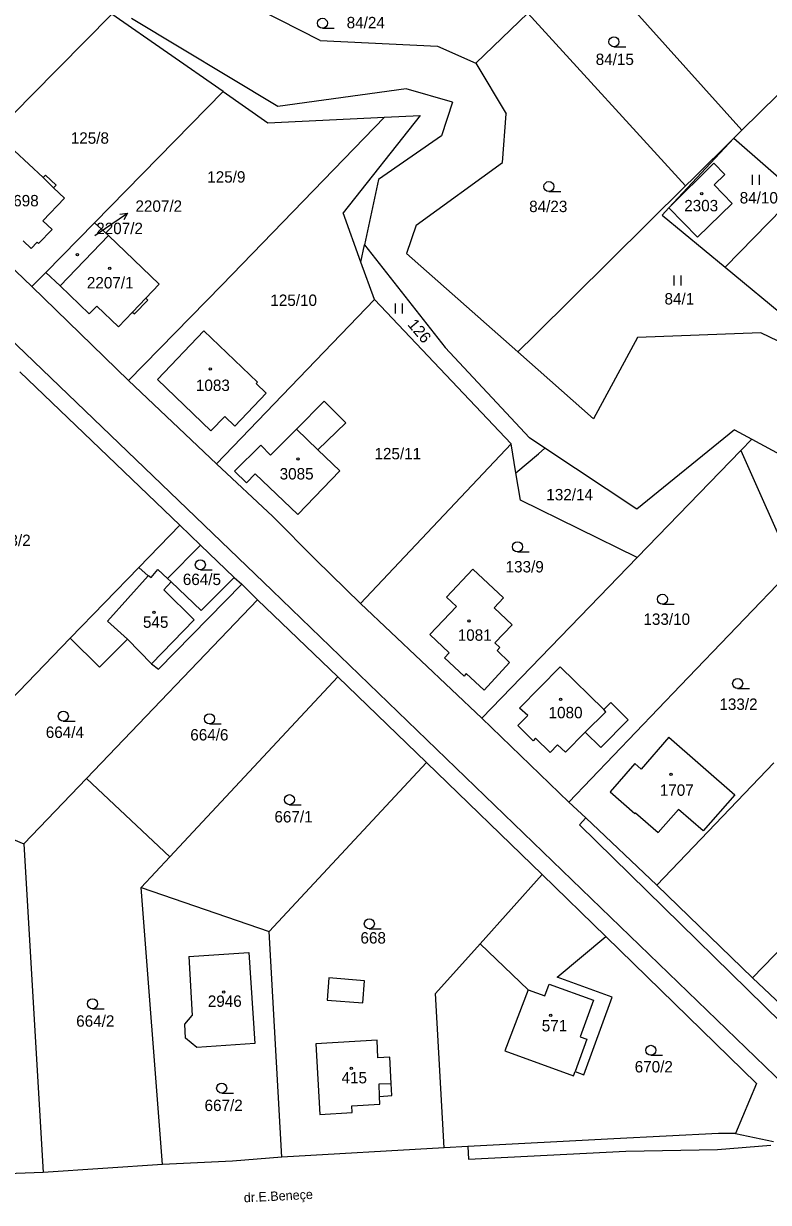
# Model space of a CAD drawing. Extents: x -735249 to -729401, y -1124843 to -1121828.
# Drawn here: x -734361.1 to -734250.1, y -1123427 to -1123251.2 of the extents above; entities that cross this region are included whole.
import ezdxf

# ---------------------------------------------------------------- set-up
doc = ezdxf.new("R2010")
doc.units = 0
for name, color, linetype in [('Vrstva 1', 7, 'Continuous'), ('Vrstva 15', 7, 'Continuous'), ('Vrstva 16', 7, 'Continuous'), ('Vrstva 18', 7, 'Continuous'), ('Vrstva 19', 7, 'Continuous'), ('Vrstva 25', 7, 'Continuous'), ('Vrstva 4', 7, 'Continuous')]:
    doc.layers.add(name, color=color, linetype=linetype)

msp = doc.modelspace()

# ---------------------------------------------------------------- linework, layer by layer
at = {"layer": 'Vrstva 1'}
for points in [[(-734316.87, -1123253.67), (-734350.43, -1123236.6)], [(-734273.82, -1123245), (-734254.03, -1123267.05)], [(-734359.88, -1123261.86), (-734347.95, -1123249.74)], [(-734331.33, -1123261.31), (-734347.95, -1123249.74)], [(-734293.68, -1123257.04), (-734285.97, -1123249.6)], [(-734285.97, -1123249.6), (-734262.44, -1123275.37)], [(-734254.03, -1123267.05), (-734235.37, -1123248.7)], [(-734323.22, -1123263.54), (-734345, -1123250.38)], [(-734316.87, -1123253.67), (-734299.42, -1123254.51)], [(-734299.42, -1123254.51), (-734293.68, -1123257.04)], [(-734293.68, -1123257.04), (-734289.18, -1123264.62)], [(-734374.33, -1123276.54), (-734359.88, -1123261.86)], [(-734345.81, -1123276.07), (-734331.33, -1123261.31)], [(-734331.33, -1123261.31), (-734324.67, -1123265.97)], [(-734304.09, -1123260.91), (-734323.22, -1123263.54)], [(-734297.17, -1123262.86), (-734304.09, -1123260.91)], [(-734297.17, -1123262.86), (-734298.8, -1123267.89)], [(-734307.3, -1123265.14), (-734331.57, -1123290.16)], [(-734324.67, -1123265.97), (-734307.3, -1123265.14)], [(-734301.99, -1123264.87), (-734313.49, -1123279.39)], [(-734307.3, -1123265.14), (-734301.99, -1123264.87)], [(-734289.74, -1123271.9), (-734289.18, -1123264.62)], [(-734255.26, -1123268.24), (-734254.03, -1123267.05)], [(-734298.8, -1123267.89), (-734308.18, -1123274.41)], [(-734255.26, -1123268.24), (-734264.92, -1123278.65)], [(-734255.26, -1123268.24), (-734261.28, -1123274.22)], [(-734255.26, -1123268.24), (-734245.8, -1123276.48)], [(-734362.46, -1123270.12), (-734358.16, -1123274.14)], [(-734302.57, -1123281.21), (-734289.74, -1123271.9)], [(-734264.92, -1123278.65), (-734258.24, -1123271.97)], [(-734258.24, -1123271.97), (-734256.58, -1123273.66)], [(-734358.16, -1123274.14), (-734357.81, -1123273.78)], [(-734357.81, -1123273.78), (-734356.26, -1123275.27)], [(-734308.18, -1123274.41), (-734310.27, -1123284.17)], [(-734262.44, -1123275.37), (-734261.28, -1123274.22)], [(-734256.58, -1123273.66), (-734258.17, -1123275.21)], [(-734356.26, -1123275.27), (-734356.61, -1123275.64)], [(-734356.61, -1123275.64), (-734354.99, -1123277.2)], [(-734350.52, -1123280.88), (-734345.81, -1123276.07)], [(-734262.44, -1123275.37), (-734284.85, -1123297.56)], [(-734258.17, -1123275.21), (-734255.48, -1123277.99)], [(-734359.84, -1123290.38), (-734374.33, -1123276.54)], [(-734354.99, -1123277.2), (-734358.23, -1123280.56)], [(-734245.8, -1123276.48), (-734256.54, -1123287.49)], [(-734310.82, -1123286.74), (-734313.49, -1123279.39)], [(-734265.93, -1123279.74), (-734264.92, -1123278.65)], [(-734265.93, -1123279.74), (-734256.54, -1123287.49)], [(-734260.68, -1123283.02), (-734264.92, -1123278.65)], [(-734255.48, -1123277.99), (-734260.68, -1123283.02)], [(-734358.23, -1123280.56), (-734356.85, -1123281.89)], [(-734350.52, -1123280.88), (-734357.78, -1123288.28)], [(-734348.45, -1123282.79), (-734350.52, -1123280.88)], [(-734302.57, -1123281.21), (-734304.05, -1123285.47)], [(-734356.85, -1123281.89), (-734358.85, -1123283.96)], [(-734348.45, -1123282.79), (-734355.66, -1123290.29)], [(-734340.89, -1123290.04), (-734348.45, -1123282.79)], [(-734359.97, -1123284.69), (-734361.14, -1123283.57)], [(-734359.06, -1123283.75), (-734359.97, -1123284.69)], [(-734358.85, -1123283.96), (-734359.06, -1123283.75)], [(-734310.82, -1123286.74), (-734310.27, -1123284.17)], [(-734310.27, -1123284.17), (-734298.25, -1123299.47)], [(-734308.8, -1123292.3), (-734310.82, -1123286.74)], [(-734304.05, -1123285.47), (-734287.45, -1123300.13)], [(-734359.84, -1123290.38), (-734357.78, -1123288.28)], [(-734357.78, -1123288.28), (-734355.66, -1123290.29)], [(-734256.54, -1123287.49), (-734247.04, -1123295.34)], [(-734355.66, -1123290.29), (-734351.3, -1123294.47)], [(-734345.47, -1123304.37), (-734331.57, -1123290.16)], [(-734342.87, -1123292.11), (-734340.89, -1123290.04)], [(-734345.47, -1123304.37), (-734359.84, -1123290.38)], [(-734351.3, -1123294.47), (-734350.18, -1123293.3)], [(-734350.18, -1123293.3), (-734346.97, -1123296.38)], [(-734344.57, -1123294.46), (-734342.58, -1123292.39)], [(-734342.58, -1123292.39), (-734342.87, -1123292.11)], [(-734308.8, -1123292.3), (-734318.84, -1123302.76)], [(-734288.44, -1123313.85), (-734308.8, -1123292.3)], [(-734346.97, -1123296.38), (-734344.86, -1123294.18)], [(-734344.86, -1123294.18), (-734344.57, -1123294.46)], [(-734334.22, -1123296.98), (-734341.12, -1123304.24)], [(-734326.22, -1123304.64), (-734334.22, -1123296.98)], [(-734251.23, -1123297.26), (-734269.58, -1123298)], [(-734242.12, -1123301.67), (-734251.23, -1123297.26)], [(-734287.45, -1123300.13), (-734284.85, -1123297.56)], [(-734269.58, -1123298), (-734276.17, -1123310.1)], [(-734298.25, -1123299.47), (-734285.69, -1123312.96)], [(-734276.17, -1123310.1), (-734287.45, -1123300.13)], [(-734337.82, -1123325.98), (-734361.67, -1123303.12)], [(-734341.12, -1123304.24), (-734333.19, -1123311.92)], [(-734318.84, -1123302.76), (-734332.35, -1123316.83)], [(-734332.35, -1123316.83), (-734345.47, -1123304.37)], [(-734326.41, -1123304.85), (-734326.22, -1123304.64)], [(-734324.92, -1123306.28), (-734326.41, -1123304.85)], [(-734329.63, -1123311.2), (-734324.92, -1123306.28)], [(-734320.42, -1123311.66), (-734316.29, -1123307.49)], [(-734316.29, -1123307.49), (-734313.09, -1123310.7)], [(-734333.19, -1123311.92), (-734331.12, -1123309.76)], [(-734331.12, -1123309.76), (-734329.63, -1123311.2)], [(-734313.09, -1123310.7), (-734317.23, -1123314.73)], [(-734324.3, -1123315.51), (-734320.42, -1123311.66)], [(-734283.39, -1123314.49), (-734285.69, -1123312.96)], [(-734255.14, -1123311.75), (-734269.71, -1123323.57)], [(-734255.14, -1123311.75), (-734252.57, -1123313.14)], [(-734252.57, -1123313.14), (-734254.21, -1123314.84)], [(-734252.57, -1123313.14), (-734246.48, -1123316.44)], [(-734329.67, -1123317.91), (-734325.74, -1123314.02)], [(-734325.74, -1123314.02), (-734324.3, -1123315.51)], [(-734317.23, -1123314.73), (-734313.96, -1123317.88)], [(-734288.44, -1123313.85), (-734305.13, -1123331.55)], [(-734287.71, -1123318.14), (-734288.44, -1123313.85)], [(-734283.39, -1123314.49), (-734284.36, -1123315.31)], [(-734269.71, -1123323.57), (-734283.39, -1123314.49)], [(-734254.21, -1123314.84), (-734269.65, -1123330.8)], [(-734254.21, -1123314.84), (-734246.41, -1123332.36)], [(-734287.71, -1123318.14), (-734284.36, -1123315.31)], [(-734332.35, -1123316.83), (-734323.95, -1123324.69)], [(-734327.89, -1123319.68), (-734329.67, -1123317.91)], [(-734326.56, -1123318.31), (-734327.89, -1123319.68)], [(-734320.24, -1123324.39), (-734326.56, -1123318.31)], [(-734313.96, -1123317.88), (-734320.24, -1123324.39)], [(-734287.02, -1123322.23), (-734287.71, -1123318.14)], [(-734269.65, -1123330.8), (-734287.02, -1123322.23)], [(-734323.95, -1123324.69), (-734317.56, -1123331.15)], [(-734343.9, -1123332.27), (-734337.82, -1123325.98)], [(-734337.82, -1123325.98), (-734334.75, -1123328.93)], [(-734339.64, -1123333.9), (-734334.75, -1123328.93)], [(-734334.75, -1123328.93), (-734329.72, -1123333.76)], [(-734354.15, -1123342.81), (-734343.9, -1123332.27)], [(-734310.86, -1123337.63), (-734317.56, -1123331.15)], [(-734305.13, -1123331.55), (-734310.86, -1123337.63)], [(-734276.72, -1123338.11), (-734269.65, -1123330.8)], [(-734246.41, -1123332.36), (-734263.18, -1123349.88)], [(-734339.11, -1123334.41), (-734339.64, -1123333.9)], [(-734329.72, -1123333.76), (-734334.65, -1123338.71)], [(-734329.72, -1123333.76), (-734328.55, -1123334.75)], [(-734298.07, -1123336.71), (-734294.15, -1123332.54)], [(-734294.15, -1123332.54), (-734289.59, -1123336.82)], [(-734341.01, -1123347.44), (-734328.55, -1123334.75)], [(-734334.65, -1123338.71), (-734339.11, -1123334.41)], [(-734328.55, -1123334.75), (-734326.21, -1123337.11)], [(-734326.21, -1123337.11), (-734351.73, -1123363.75)], [(-734326.21, -1123337.11), (-734314.28, -1123348.58)], [(-734310.86, -1123337.63), (-734292.81, -1123354.74)], [(-734296.6, -1123338.1), (-734298.07, -1123336.71)], [(-734289.59, -1123336.82), (-734290.98, -1123338.3)], [(-734300.55, -1123342.26), (-734296.6, -1123338.1)], [(-734292.81, -1123354.74), (-734276.72, -1123338.11)], [(-734290.98, -1123338.3), (-734288.3, -1123340.81)], [(-734288.3, -1123340.81), (-734290.84, -1123343.51)], [(-734377.21, -1123366.74), (-734354.15, -1123342.81)], [(-734354.15, -1123342.81), (-734349.77, -1123347.15)], [(-734349.77, -1123347.15), (-734345.6, -1123342.98)], [(-734345.6, -1123342.98), (-734342.01, -1123346.65)], [(-734297.65, -1123345.03), (-734300.55, -1123342.26)], [(-734290.84, -1123343.51), (-734290.11, -1123344.19)], [(-734290.11, -1123344.19), (-734290.53, -1123344.65)], [(-734290.53, -1123344.65), (-734288.66, -1123346.47)], [(-734298.35, -1123345.77), (-734297.65, -1123345.03)], [(-734295.44, -1123348.48), (-734298.35, -1123345.77)], [(-734288.66, -1123346.47), (-734292.46, -1123350.59)], [(-734342.01, -1123346.65), (-734341.01, -1123347.44)], [(-734295.15, -1123348.1), (-734295.44, -1123348.48)], [(-734292.46, -1123350.59), (-734295.15, -1123348.1)], [(-734287.18, -1123353.24), (-734281.11, -1123347.11)], [(-734281.11, -1123347.11), (-734274.63, -1123353.48)], [(-734339.3, -1123375.44), (-734314.28, -1123348.58)], [(-734314.28, -1123348.58), (-734301.05, -1123361.37)], [(-734279.82, -1123367.26), (-734263.18, -1123349.88)], [(-734285.97, -1123354.36), (-734287.18, -1123353.24)], [(-734274.63, -1123353.48), (-734273.6, -1123352.44)], [(-734273.6, -1123352.44), (-734271.01, -1123354.99)], [(-734279.82, -1123367.26), (-734292.81, -1123354.74)], [(-734287.46, -1123355.87), (-734285.97, -1123354.36)], [(-734271.01, -1123354.99), (-734275.09, -1123359.13)], [(-734285.16, -1123358.14), (-734287.46, -1123355.87)], [(-734277.39, -1123356.86), (-734280.33, -1123359.82)], [(-734275.09, -1123359.13), (-734277.39, -1123356.86)], [(-734284.78, -1123357.75), (-734285.16, -1123358.14)], [(-734282.63, -1123359.88), (-734284.78, -1123357.75)], [(-734281.51, -1123358.75), (-734282.63, -1123359.88)], [(-734280.33, -1123359.82), (-734281.51, -1123358.75)], [(-734264.92, -1123357.61), (-734269.06, -1123362.34)], [(-734264.92, -1123357.61), (-734255.11, -1123366.2)], [(-734324.51, -1123386.59), (-734301.05, -1123361.37)], [(-734301.05, -1123361.37), (-734283.79, -1123378.06)], [(-734269.99, -1123361.53), (-734273.66, -1123365.73)], [(-734269.06, -1123362.34), (-734269.99, -1123361.53)], [(-734249.27, -1123361.43), (-734266.72, -1123379.66)], [(-734351.73, -1123363.75), (-734361.05, -1123373.48)], [(-734339.3, -1123375.44), (-734351.73, -1123363.75)], [(-734273.66, -1123365.73), (-734269.98, -1123368.95)], [(-734377.21, -1123366.74), (-734361.05, -1123373.48)], [(-734277.31, -1123369.64), (-734279.82, -1123367.26)], [(-734255.11, -1123366.2), (-734259.82, -1123371.57)], [(-734269.98, -1123368.95), (-734269.89, -1123368.86)], [(-734269.89, -1123368.86), (-734266.52, -1123371.82)], [(-734263.49, -1123368.36), (-734266.52, -1123371.82)], [(-734259.82, -1123371.57), (-734263.49, -1123368.36)], [(-734266.72, -1123379.66), (-734277.31, -1123369.64)], [(-734361.05, -1123373.48), (-734358.19, -1123422.5)], [(-734233.01, -1123373.42), (-734252.46, -1123393.48)], [(-734343.58, -1123380.03), (-734339.3, -1123375.44)], [(-734293.06, -1123388.41), (-734283.79, -1123378.06)], [(-734283.79, -1123378.06), (-734274.31, -1123387.33)], [(-734266.72, -1123379.66), (-734252.46, -1123393.48)], [(-734340.37, -1123421.31), (-734343.58, -1123380.03)], [(-734343.58, -1123380.03), (-734324.51, -1123386.59)], [(-734322.6, -1123420.23), (-734324.51, -1123386.59)], [(-734299.7, -1123395.83), (-734293.06, -1123388.41)], [(-734293.06, -1123388.41), (-734285.9, -1123395.25)], [(-734281.55, -1123393.39), (-734274.31, -1123387.33)], [(-734274.31, -1123387.33), (-734251.87, -1123409.25)], [(-734336.49, -1123390.29), (-734327.53, -1123389.7)], [(-734336.49, -1123390.29), (-734335.99, -1123399.12)], [(-734327.53, -1123389.7), (-734326.65, -1123403.28)], [(-734273.39, -1123396.35), (-734281.55, -1123393.39)], [(-734252.46, -1123393.48), (-734237.86, -1123407.24)], [(-734285.9, -1123395.25), (-734289.37, -1123404.37)], [(-734298.4, -1123418.83), (-734299.7, -1123395.83)], [(-734277.61, -1123407.93), (-734273.39, -1123396.35)], [(-734337.07, -1123400.38), (-734335.99, -1123399.12)], [(-734336.94, -1123402.5), (-734337.07, -1123400.38)], [(-734335.25, -1123403.88), (-734336.94, -1123402.5)], [(-734308.4, -1123402.76), (-734317.56, -1123403.34)], [(-734308.29, -1123405.39), (-734308.4, -1123402.76)], [(-734326.65, -1123403.28), (-734335.25, -1123403.88)], [(-734317.56, -1123403.34), (-734316.92, -1123413.87)], [(-734289.37, -1123404.37), (-734279.14, -1123408.1)], [(-734306.49, -1123405.32), (-734308.29, -1123405.39)], [(-734306.32, -1123409.23), (-734306.49, -1123405.32)], [(-734279.14, -1123408.1), (-734278.9, -1123407.46)], [(-734278.9, -1123407.46), (-734277.61, -1123407.93)], [(-734306.23, -1123411.03), (-734306.32, -1123409.23)], [(-734251.87, -1123409.25), (-734254.98, -1123416.68)], [(-734308.04, -1123411.17), (-734306.23, -1123411.03)], [(-734307.99, -1123412.31), (-734308.04, -1123411.17)], [(-734312.16, -1123412.56), (-734307.99, -1123412.31)], [(-734312.1, -1123413.57), (-734312.16, -1123412.56)], [(-734316.92, -1123413.87), (-734312.1, -1123413.57)], [(-734257.51, -1123416.69), (-734273.14, -1123417.48)], [(-734254.98, -1123416.68), (-734257.51, -1123416.69)], [(-734254.98, -1123416.68), (-734249.32, -1123417.9)], [(-734273.14, -1123417.48), (-734294.91, -1123418.64)], [(-734322.6, -1123420.23), (-734329.98, -1123420.84)], [(-734298.4, -1123418.83), (-734322.6, -1123420.23)], [(-734294.91, -1123418.64), (-734298.4, -1123418.83)], [(-734340.37, -1123421.31), (-734358.19, -1123422.5)], [(-734329.98, -1123420.84), (-734340.37, -1123421.31)], [(-734358.19, -1123422.5), (-734374.26, -1123423.12)]]:
    msp.add_lwpolyline(points, dxfattribs=at)
at = {"layer": 'Vrstva 16'}
msp.add_lwpolyline([(-734350.46, -1123282.76), (-734348.09, -1123281.13)], dxfattribs=at)
at = {"layer": 'Vrstva 25'}
for points in [[(-734316.56, -1123251.86), (-734314.81, -1123251.86)], [(-734273.11, -1123254.62), (-734271.36, -1123254.62)], [(-734252.447, -1123275.235), (-734252.447, -1123273.735)], [(-734251.413, -1123275.235), (-734251.413, -1123273.735)], [(-734282.8, -1123276.22), (-734281.05, -1123276.22)], [(-734348.09, -1123281.13), (-734345.618, -1123279.431)], [(-734346.725, -1123279.586), (-734345.618, -1123279.431), (-734346.159, -1123280.41)], [(-734264.117, -1123290.245), (-734264.117, -1123288.745)], [(-734263.083, -1123290.245), (-734263.083, -1123288.745)], [(-734305.667, -1123294.395), (-734305.667, -1123292.895)], [(-734304.633, -1123294.395), (-734304.633, -1123292.895)], [(-734287.48, -1123329.95), (-734285.73, -1123329.95)], [(-734334.75, -1123332.62), (-734333, -1123332.62)], [(-734265.89, -1123337.77), (-734264.14, -1123337.77)], [(-734254.68, -1123350.33), (-734252.93, -1123350.33)], [(-734355.17, -1123355.2), (-734353.42, -1123355.2)], [(-734333.38, -1123355.61), (-734331.63, -1123355.61)], [(-734321.48, -1123367.66), (-734319.73, -1123367.66)], [(-734309.57, -1123386.16), (-734307.82, -1123386.16)], [(-734350.83, -1123398.09), (-734349.08, -1123398.09)], [(-734267.61, -1123405.04), (-734265.86, -1123405.04)], [(-734331.57, -1123410.67), (-734329.82, -1123410.67)]]:
    msp.add_lwpolyline(points, dxfattribs=at)
for centre, radius in [((-734316.56, -1123251.11), 0.75), ((-734273.11, -1123253.87), 0.75), ((-734282.8, -1123275.47), 0.75), ((-734260.04, -1123276.55), 0.175), ((-734353.06, -1123285.61), 0.175), ((-734348.24, -1123287.68), 0.175), ((-734333.28, -1123302.66), 0.175), ((-734320.21, -1123316.09), 0.175), ((-734287.48, -1123329.2), 0.75), ((-734334.75, -1123331.87), 0.75), ((-734265.89, -1123337.02), 0.75), ((-734341.66, -1123338.99), 0.175), ((-734294.72, -1123340.26), 0.175), ((-734254.68, -1123349.58), 0.75), ((-734281.07, -1123351.94), 0.175), ((-734355.17, -1123354.45), 0.75), ((-734333.38, -1123354.86), 0.75), ((-734264.61, -1123363.15), 0.175), ((-734321.48, -1123366.91), 0.75), ((-734309.57, -1123385.41), 0.75), ((-734331.27, -1123395.6), 0.175), ((-734350.83, -1123397.34), 0.75), ((-734282.52, -1123399.07), 0.175), ((-734267.61, -1123404.29), 0.75), ((-734312.27, -1123407), 0.175), ((-734331.57, -1123409.92), 0.75)]:
    msp.add_circle(centre, radius, dxfattribs=at)
at = {"layer": 'Vrstva 4'}
for points in [[(-734324.05, -1123335.73), (-734388.78, -1123273.53)], [(-734358.16, -1123274.14), (-734356.61, -1123275.64)], [(-734344.86, -1123294.18), (-734342.87, -1123292.11)], [(-734320.42, -1123311.66), (-734317.23, -1123314.73)], [(-734343.9, -1123332.27), (-734342.55, -1123333.55)], [(-734348.6, -1123340.29), (-734342.55, -1123333.55)], [(-734342.55, -1123333.55), (-734342.49, -1123333.47)], [(-734342.49, -1123333.47), (-734342.08, -1123333.75)], [(-734342.08, -1123333.75), (-734341.07, -1123332.6)], [(-734341.07, -1123332.6), (-734339.64, -1123333.9)], [(-734340.17, -1123335.63), (-734339.11, -1123334.41)], [(-734335.67, -1123340.09), (-734340.17, -1123335.63)], [(-734324.05, -1123335.73), (-734244.81, -1123412.26)], [(-734345.6, -1123342.98), (-734348.6, -1123340.29)], [(-734342.01, -1123346.65), (-734335.67, -1123340.09)], [(-734274.33, -1123353.82), (-734274.63, -1123353.48)], [(-734277.39, -1123356.86), (-734274.33, -1123353.82)], [(-734278.24, -1123370.65), (-734277.31, -1123369.64)], [(-734278.24, -1123370.65), (-734240.63, -1123407.54)], [(-734315.62, -1123393.48), (-734315.83, -1123396.79)], [(-734310.28, -1123393.91), (-734315.62, -1123393.48)], [(-734310.53, -1123397.19), (-734310.28, -1123393.91)], [(-734285.9, -1123395.25), (-734283.41, -1123396.16)], [(-734283.41, -1123396.16), (-734282.77, -1123394.41)], [(-734282.77, -1123394.41), (-734276.15, -1123396.82)], [(-734315.83, -1123396.79), (-734310.53, -1123397.19)], [(-734276.15, -1123396.82), (-734278.13, -1123402.27)], [(-734277.14, -1123402.63), (-734278.9, -1123407.46)], [(-734278.13, -1123402.27), (-734277.14, -1123402.63)], [(-734308.12, -1123409.31), (-734306.32, -1123409.23)], [(-734308.04, -1123411.17), (-734308.12, -1123409.31)], [(-734257.67, -1123419.07), (-734249.75, -1123418.44)], [(-734294.91, -1123418.64), (-734294.81, -1123420.54)], [(-734294.81, -1123420.54), (-734271.33, -1123419.34)], [(-734271.33, -1123419.34), (-734257.67, -1123419.07)]]:
    msp.add_lwpolyline(points, dxfattribs=at)

# ---------------------------------------------------------------- texts
at = {"layer": 'Vrstva 15'}
msp.add_text('dr.E.Beneçe', height=1.39999, rotation=2.90002, dxfattribs=at).set_placement((-734328.241, -1123426.971))
at = {"layer": 'Vrstva 16'}
msp.add_text('2207/2', height=1.7, dxfattribs=at).set_placement((-734344.42, -1123279.23))
at = {"layer": 'Vrstva 18'}
for s, p in [('84/24', (-734312.94, -1123251.86)), ('84/15', (-734275.83, -1123257.34)), ('125/8', (-734354.06, -1123269.08)), ('125/9', (-734333.72, -1123274.88)), ('84/10', (-734254.37, -1123277.99)), ('84/23', (-734285.75, -1123279.28)), ('125/10', (-734324.32, -1123293.27)), ('84/1', (-734265.58, -1123293.06)), ('125/11', (-734308.8, -1123316.15)), ('132/14', (-734283.19, -1123322.27)), ('663/2', (-734365.73, -1123329.08)), ('133/9', (-734289.26, -1123333.02)), ('664/5', (-734337.36, -1123334.9)), ('133/10', (-734268.72, -1123340.84)), ('133/2', (-734257.4, -1123353.52)), ('664/4', (-734357.78, -1123357.7)), ('664/6', (-734336.25, -1123358.08)), ('667/1', (-734323.71, -1123370.31)), ('668', (-734310.89, -1123388.37)), ('664/2', (-734353.25, -1123400.77)), ('670/2', (-734270.02, -1123407.59)), ('667/2', (-734334.12, -1123413.35))]:
    msp.add_text(s, height=1.7, dxfattribs=at).set_placement(p)
msp.add_text('126', height=1.7, rotation=310.20247, dxfattribs=at).set_placement((-734303.959, -1123296.093))
at = {"layer": 'Vrstva 19'}
for s, p in [('1698', (-734363.9, -1123278.42)), ('2303', (-734262.64, -1123279.16)), ('2207/2', (-734350.26, -1123282.56)), ('2207/1', (-734351.66, -1123290.66)), ('1083', (-734335.41, -1123305.96)), ('3085', (-734322.93, -1123319.16)), ('545', (-734343.3, -1123341.28)), ('1081', (-734296.39, -1123343.21)), ('1080', (-734282.85, -1123354.77)), ('1707', (-734266.28, -1123366.33)), ('2946', (-734333.64, -1123397.81)), ('571', (-734283.87, -1123401.47)), ('415', (-734313.71, -1123409.22))]:
    msp.add_text(s, height=1.7, dxfattribs=at).set_placement(p)

doc.saveas('drawing.dxf')
